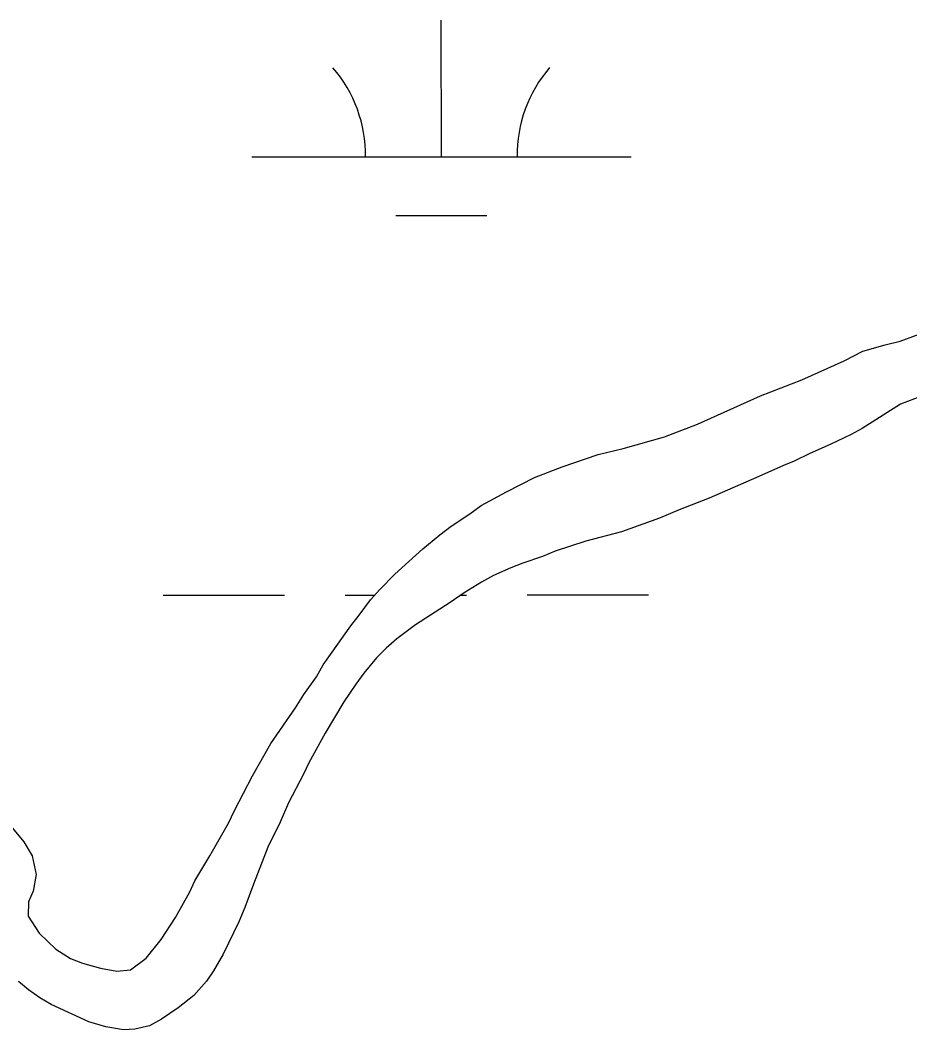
# Model space of a CAD drawing. Extents: x 3279314 to 3317160, y 734079 to 759431.
# Drawn here: x 3308654.2 to 3308888.7, y 755413.1 to 755679.1 of the extents above; entities that cross this region are included whole.
import ezdxf

# ---------------------------------------------------------------- set-up
doc = ezdxf.new("R2010")
doc.units = 0
doc.layers.add('V-SITE-VEGE', color=7, linetype='Continuous')
doc.layers.add('V-WETL-SWMP', color=7, linetype='Continuous')

msp = doc.modelspace()

# ---------------------------------------------------------------- linework, layer by layer
at = {"layer": 'V-SITE-VEGE'}
for points in [[(3308746.6, 755526.44), (3308748.98, 755529.11), (3308752.94, 755533.2), (3308760.38, 755539.79), (3308764.81, 755543.56), (3308767.82, 755545.76), (3308772.72, 755549.05), (3308775.73, 755551.25), (3308782.37, 755554.85), (3308789.79, 755558.61), (3308797.06, 755561.42), (3308806.54, 755564.7), (3308813.17, 755566.25), (3308824.07, 755569.36), (3308832.76, 755572.64), (3308849.35, 755580.14), (3308860.25, 755584.36), (3308871.47, 755589.36), (3308876.37, 755591.87), (3308882.21, 755593.58), (3308886.16, 755594.51), (3308891.22, 755596.38)], [(3308893.68, 755580.76), (3308886.25, 755577.95), (3308876.13, 755571.52), (3308873.29, 755569.95), (3308867.75, 755567.29), (3308862.38, 755564.95), (3308858.27, 755562.91), (3308855.43, 755561.82), (3308848.95, 755558.85), (3308835.84, 755553.22), (3308827.94, 755550.1), (3308822.72, 755547.91), (3308812.77, 755544.32), (3308803.29, 755541.83), (3308795.24, 755539.19), (3308791.92, 755537.78), (3308786.71, 755536.06)], [(3308786.71, 755536.06), (3308783.55, 755534.82), (3308778.97, 755532.78), (3308775.8, 755531.06), (3308771.22, 755528.24), (3308767.58, 755525.73), (3308758.41, 755519.77), (3308753.5, 755516.16), (3308750.66, 755513.65), (3308748.12, 755511.13), (3308744.79, 755507.05), (3308742.73, 755504.21), (3308739.56, 755499.49), (3308734.63, 755491.31), (3308730.34, 755483.44), (3308728.91, 755480.45), (3308724.94, 755472.89), (3308722.71, 755467.85), (3308719.53, 755461.24), (3308715.7, 755451.48), (3308713.47, 755445.33), (3308711.88, 755441.56), (3308707.75, 755433.05), (3308705.2, 755428.64), (3308703.3, 755425.97), (3308699.98, 755422.2), (3308695.86, 755418.9), (3308691.43, 755415.92), (3308688.27, 755414.2), (3308684.48, 755413.27), (3308681.48, 755413.12), (3308676.75, 755413.93), (3308672.34, 755415.21), (3308662.42, 755419.82), (3308659.43, 755421.57), (3308656.44, 755423.63), (3308653.77, 755425.85)], [(3308652.19, 755466.24), (3308655.18, 755462.6), (3308657.37, 755458.96), (3308658.45, 755454.07), (3308657.65, 755449.66), (3308656.38, 755446.82), (3308656.36, 755443.03), (3308659.18, 755438.61), (3308663.58, 755434.33), (3308667.52, 755431.95), (3308670.67, 755430.68), (3308675.39, 755429.39), (3308679.65, 755428.59), (3308683.28, 755428.89), (3308687.39, 755432.03), (3308691.35, 755436.9), (3308695.16, 755442.72), (3308698.98, 755449.49), (3308700.25, 755452.33), (3308704.22, 755458.94), (3308709.14, 755467.59), (3308710.73, 755470.9), (3308715.5, 755480.03), (3308720.27, 755488.53), (3308726.77, 755497.97), (3308729, 755501.43), (3308732.33, 755506.15), (3308734.07, 755509.3), (3308741.37, 755519.52), (3308743.59, 755522.35), (3308746.6, 755526.44)]]:
    msp.add_lwpolyline(points, dxfattribs=at)
at = {"layer": 'V-WETL-SWMP'}
for p, q in [((3308765.24, 755643.1), (3308765.22, 755679.1)), ((3308715.24, 755643.07), (3308815.24, 755643.13)), ((3308753.24, 755627.66), (3308777.24, 755627.68)), ((3308882.21, 755593.58), (3308886.16, 755594.51)), ((3308882.21, 755593.58), (3308886.16, 755594.51)), ((3308886.16, 755594.51), (3308891.22, 755596.38)), ((3308886.16, 755594.51), (3308891.22, 755596.38)), ((3308871.47, 755589.36), (3308876.37, 755591.87)), ((3308871.47, 755589.36), (3308876.37, 755591.87)), ((3308876.37, 755591.87), (3308882.21, 755593.58)), ((3308876.37, 755591.87), (3308882.21, 755593.58)), ((3308860.25, 755584.36), (3308871.47, 755589.36)), ((3308860.25, 755584.36), (3308871.47, 755589.36)), ((3308849.35, 755580.14), (3308860.25, 755584.36)), ((3308849.35, 755580.14), (3308860.25, 755584.36)), ((3308832.76, 755572.64), (3308849.35, 755580.14)), ((3308832.76, 755572.64), (3308849.35, 755580.14)), ((3308893.68, 755580.76), (3308886.25, 755577.95)), ((3308893.68, 755580.76), (3308886.25, 755577.95)), ((3308886.25, 755577.95), (3308876.13, 755571.52)), ((3308886.25, 755577.95), (3308876.13, 755571.52)), ((3308824.07, 755569.36), (3308828.65, 755571.08)), ((3308824.07, 755569.36), (3308828.65, 755571.08)), ((3308828.65, 755571.08), (3308832.76, 755572.64)), ((3308828.65, 755571.08), (3308832.76, 755572.64)), ((3308876.13, 755571.52), (3308873.29, 755569.95)), ((3308876.13, 755571.52), (3308873.29, 755569.95)), ((3308813.17, 755566.25), (3308824.07, 755569.36)), ((3308813.17, 755566.25), (3308824.07, 755569.36)), ((3308873.29, 755569.95), (3308867.75, 755567.29)), ((3308873.29, 755569.95), (3308867.75, 755567.29)), ((3308806.54, 755564.69), (3308813.17, 755566.25)), ((3308806.54, 755564.69), (3308813.17, 755566.25)), ((3308862.38, 755564.95), (3308858.27, 755562.91)), ((3308862.38, 755564.95), (3308858.27, 755562.91)), ((3308867.75, 755567.29), (3308862.38, 755564.95)), ((3308867.75, 755567.29), (3308862.38, 755564.95)), ((3308797.06, 755561.42), (3308806.54, 755564.69)), ((3308797.06, 755561.42), (3308806.54, 755564.69)), ((3308858.27, 755562.91), (3308855.43, 755561.82)), ((3308858.27, 755562.91), (3308855.43, 755561.82)), ((3308789.79, 755558.61), (3308797.06, 755561.42)), ((3308789.79, 755558.61), (3308797.06, 755561.42)), ((3308855.43, 755561.82), (3308848.95, 755558.85)), ((3308855.43, 755561.82), (3308848.95, 755558.85)), ((3308782.37, 755554.85), (3308789.79, 755558.61)), ((3308782.37, 755554.85), (3308789.79, 755558.61)), ((3308848.95, 755558.85), (3308835.83, 755553.22)), ((3308848.95, 755558.85), (3308835.83, 755553.22)), ((3308775.73, 755551.25), (3308782.37, 755554.85)), ((3308775.73, 755551.25), (3308782.37, 755554.85)), ((3308835.83, 755553.22), (3308827.94, 755550.1)), ((3308835.83, 755553.22), (3308827.94, 755550.1)), ((3308767.82, 755545.76), (3308772.72, 755549.05)), ((3308767.82, 755545.76), (3308772.72, 755549.05)), ((3308772.72, 755549.05), (3308775.73, 755551.25)), ((3308772.72, 755549.05), (3308775.73, 755551.25)), ((3308827.94, 755550.1), (3308822.72, 755547.91)), ((3308827.94, 755550.1), (3308822.72, 755547.91)), ((3308822.72, 755547.91), (3308812.77, 755544.32)), ((3308822.72, 755547.91), (3308812.77, 755544.32)), ((3308764.81, 755543.56), (3308767.82, 755545.76)), ((3308764.81, 755543.56), (3308767.82, 755545.76)), ((3308812.77, 755544.32), (3308803.29, 755541.83)), ((3308812.77, 755544.32), (3308803.29, 755541.83)), ((3308760.38, 755539.8), (3308764.81, 755543.56)), ((3308760.38, 755539.8), (3308764.81, 755543.56)), ((3308803.29, 755541.83), (3308795.24, 755539.19)), ((3308803.29, 755541.83), (3308795.24, 755539.19)), ((3308752.94, 755533.2), (3308760.38, 755539.8)), ((3308752.94, 755533.2), (3308760.38, 755539.8)), ((3308795.24, 755539.19), (3308791.92, 755537.78)), ((3308795.24, 755539.19), (3308791.92, 755537.78)), ((3308786.71, 755536.06), (3308783.55, 755534.81)), ((3308786.71, 755536.06), (3308783.55, 755534.81)), ((3308791.92, 755537.78), (3308786.71, 755536.06)), ((3308791.92, 755537.78), (3308786.71, 755536.06)), ((3308748.98, 755529.11), (3308752.94, 755533.2)), ((3308748.98, 755529.11), (3308752.94, 755533.2)), ((3308783.55, 755534.81), (3308778.97, 755532.78)), ((3308783.55, 755534.81), (3308778.97, 755532.78)), ((3308775.8, 755531.06), (3308771.22, 755528.24)), ((3308775.8, 755531.06), (3308771.22, 755528.24)), ((3308778.97, 755532.78), (3308775.8, 755531.06)), ((3308778.97, 755532.78), (3308775.8, 755531.06)), ((3308746.6, 755526.44), (3308748.98, 755529.11)), ((3308746.6, 755526.44), (3308748.98, 755529.11)), ((3308771.22, 755528.24), (3308767.58, 755525.73)), ((3308771.22, 755528.24), (3308767.58, 755525.73)), ((3308691.89, 755527.63), (3308723.89, 755527.65)), ((3308739.89, 755527.66), (3308747.69, 755527.66)), ((3308743.59, 755522.35), (3308746.6, 755526.44)), ((3308743.59, 755522.35), (3308746.6, 755526.44)), ((3308767.58, 755525.73), (3308758.41, 755519.77)), ((3308767.58, 755525.73), (3308758.41, 755519.77)), ((3308770.4, 755527.67), (3308771.89, 755527.67)), ((3308787.89, 755527.68), (3308819.89, 755527.7)), ((3308741.37, 755519.52), (3308743.59, 755522.35)), ((3308741.37, 755519.52), (3308743.59, 755522.35)), ((3308758.41, 755519.77), (3308753.5, 755516.16)), ((3308758.41, 755519.77), (3308753.5, 755516.16)), ((3308734.07, 755509.3), (3308741.37, 755519.52)), ((3308734.07, 755509.3), (3308741.37, 755519.52)), ((3308753.5, 755516.16), (3308750.65, 755513.65)), ((3308753.5, 755516.16), (3308750.65, 755513.65)), ((3308750.65, 755513.65), (3308748.12, 755511.13)), ((3308750.65, 755513.65), (3308748.12, 755511.13)), ((3308732.33, 755506.15), (3308734.07, 755509.3)), ((3308732.33, 755506.15), (3308734.07, 755509.3)), ((3308748.12, 755511.13), (3308744.79, 755507.05)), ((3308748.12, 755511.13), (3308744.79, 755507.05)), ((3308744.79, 755507.05), (3308742.73, 755504.21)), ((3308744.79, 755507.05), (3308742.73, 755504.21)), ((3308728.99, 755501.43), (3308732.33, 755506.15)), ((3308728.99, 755501.43), (3308732.33, 755506.15)), ((3308742.73, 755504.21), (3308739.56, 755499.49)), ((3308742.73, 755504.21), (3308739.56, 755499.49)), ((3308726.77, 755497.97), (3308728.99, 755501.43)), ((3308726.77, 755497.97), (3308728.99, 755501.43)), ((3308739.56, 755499.49), (3308734.63, 755491.31)), ((3308739.56, 755499.49), (3308734.63, 755491.31)), ((3308720.27, 755488.53), (3308726.77, 755497.97)), ((3308720.27, 755488.53), (3308726.77, 755497.97)), ((3308734.63, 755491.31), (3308730.34, 755483.44)), ((3308734.63, 755491.31), (3308730.34, 755483.44)), ((3308715.5, 755480.03), (3308720.27, 755488.53)), ((3308715.5, 755480.03), (3308720.27, 755488.53)), ((3308730.34, 755483.44), (3308728.91, 755480.45)), ((3308730.34, 755483.44), (3308728.91, 755480.45)), ((3308710.73, 755470.9), (3308715.5, 755480.03)), ((3308710.73, 755470.9), (3308715.5, 755480.03)), ((3308728.91, 755480.45), (3308724.94, 755472.89)), ((3308728.91, 755480.45), (3308724.94, 755472.89)), ((3308724.94, 755472.89), (3308722.71, 755467.85)), ((3308724.94, 755472.89), (3308722.71, 755467.85)), ((3308709.14, 755467.59), (3308710.73, 755470.9)), ((3308709.14, 755467.59), (3308710.73, 755470.9)), ((3308704.22, 755458.94), (3308709.14, 755467.59)), ((3308704.22, 755458.94), (3308709.14, 755467.59)), ((3308722.71, 755467.85), (3308719.53, 755461.24)), ((3308722.71, 755467.85), (3308719.53, 755461.24)), ((3308652.19, 755466.24), (3308655.17, 755462.6)), ((3308652.19, 755466.24), (3308655.17, 755462.6)), ((3308655.17, 755462.6), (3308657.37, 755458.96)), ((3308655.17, 755462.6), (3308657.37, 755458.96)), ((3308719.53, 755461.24), (3308715.7, 755451.48)), ((3308719.53, 755461.24), (3308715.7, 755451.48)), ((3308657.37, 755458.96), (3308658.45, 755454.07)), ((3308657.37, 755458.96), (3308658.45, 755454.07)), ((3308700.25, 755452.33), (3308704.22, 755458.94)), ((3308700.25, 755452.33), (3308704.22, 755458.94)), ((3308658.45, 755454.07), (3308657.65, 755449.66)), ((3308658.45, 755454.07), (3308657.65, 755449.66)), ((3308698.98, 755449.49), (3308700.25, 755452.33)), ((3308698.98, 755449.49), (3308700.25, 755452.33)), ((3308715.7, 755451.48), (3308713.47, 755445.33)), ((3308715.7, 755451.48), (3308713.47, 755445.33)), ((3308657.65, 755449.66), (3308656.37, 755446.82)), ((3308657.65, 755449.66), (3308656.37, 755446.82)), ((3308695.16, 755442.72), (3308698.98, 755449.49)), ((3308695.16, 755442.72), (3308698.98, 755449.49)), ((3308656.37, 755446.82), (3308656.36, 755443.03)), ((3308656.37, 755446.82), (3308656.36, 755443.03)), ((3308713.47, 755445.33), (3308711.88, 755441.55)), ((3308713.47, 755445.33), (3308711.88, 755441.55)), ((3308656.36, 755443.03), (3308659.18, 755438.61)), ((3308656.36, 755443.03), (3308659.18, 755438.61)), ((3308691.35, 755436.9), (3308695.16, 755442.72)), ((3308691.35, 755436.9), (3308695.16, 755442.72)), ((3308711.88, 755441.55), (3308707.74, 755433.05)), ((3308711.88, 755441.55), (3308707.74, 755433.05)), ((3308659.18, 755438.61), (3308663.58, 755434.33)), ((3308659.18, 755438.61), (3308663.58, 755434.33)), ((3308687.39, 755432.03), (3308691.35, 755436.9)), ((3308687.39, 755432.03), (3308691.35, 755436.9)), ((3308663.58, 755434.33), (3308667.52, 755431.95)), ((3308663.58, 755434.33), (3308667.52, 755431.95)), ((3308683.28, 755428.89), (3308687.39, 755432.03)), ((3308683.28, 755428.89), (3308687.39, 755432.03)), ((3308707.74, 755433.05), (3308705.2, 755428.65)), ((3308707.74, 755433.05), (3308705.2, 755428.65)), ((3308667.52, 755431.95), (3308670.67, 755430.68)), ((3308667.52, 755431.95), (3308670.67, 755430.68)), ((3308670.67, 755430.68), (3308675.39, 755429.39)), ((3308670.67, 755430.68), (3308675.39, 755429.39)), ((3308675.39, 755429.39), (3308679.65, 755428.59)), ((3308675.39, 755429.39), (3308679.65, 755428.59)), ((3308679.65, 755428.59), (3308683.28, 755428.89)), ((3308679.65, 755428.59), (3308683.28, 755428.89)), ((3308705.2, 755428.65), (3308703.3, 755425.97)), ((3308705.2, 755428.65), (3308703.3, 755425.97)), ((3308656.44, 755423.63), (3308653.77, 755425.85)), ((3308656.44, 755423.63), (3308653.77, 755425.85)), ((3308703.3, 755425.97), (3308699.97, 755422.2)), ((3308703.3, 755425.97), (3308699.97, 755422.2)), ((3308659.43, 755421.57), (3308656.44, 755423.63)), ((3308659.43, 755421.57), (3308656.44, 755423.63)), ((3308662.42, 755419.82), (3308659.43, 755421.57)), ((3308662.42, 755419.82), (3308659.43, 755421.57)), ((3308699.97, 755422.2), (3308695.86, 755418.9)), ((3308699.97, 755422.2), (3308695.86, 755418.9)), ((3308672.34, 755415.21), (3308662.42, 755419.82)), ((3308672.34, 755415.21), (3308662.42, 755419.82)), ((3308695.86, 755418.9), (3308691.43, 755415.92)), ((3308695.86, 755418.9), (3308691.43, 755415.92)), ((3308676.75, 755413.93), (3308672.34, 755415.21)), ((3308676.75, 755413.93), (3308672.34, 755415.21)), ((3308681.48, 755413.12), (3308676.75, 755413.93)), ((3308681.48, 755413.12), (3308676.75, 755413.93)), ((3308688.27, 755414.2), (3308684.48, 755413.27)), ((3308688.27, 755414.2), (3308684.48, 755413.27)), ((3308691.43, 755415.92), (3308688.27, 755414.2)), ((3308691.43, 755415.92), (3308688.27, 755414.2)), ((3308684.48, 755413.27), (3308681.48, 755413.12)), ((3308684.48, 755413.27), (3308681.48, 755413.12))]:
    msp.add_line(p, q, dxfattribs=at)
for centre, start, end in [((3308709.99, 755643.55), 359.2573, 40.801), ((3308820.48, 755643.6), 139.2573, 180.801)]:
    msp.add_arc(centre, 35.25, start, end, dxfattribs=at)

doc.saveas('drawing.dxf')
